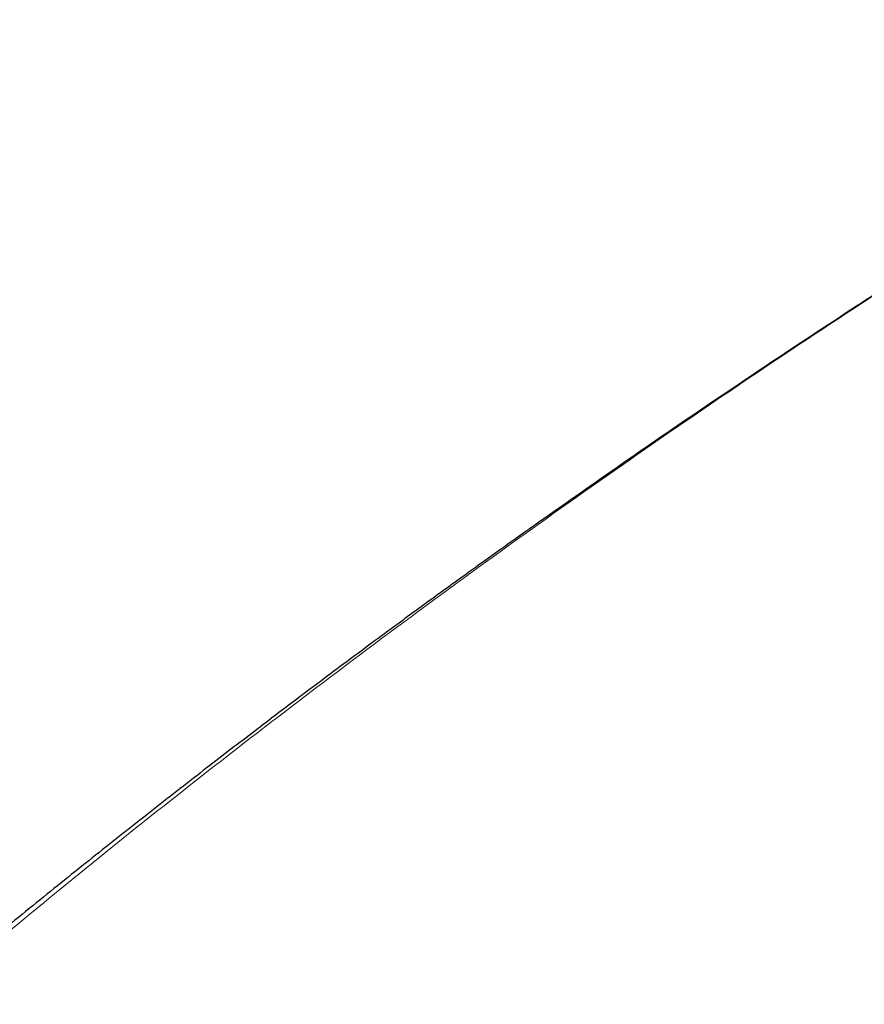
# Model space of a CAD drawing. Header units: millimetres. Extents: x 8 to 1329, y 12 to 1074.
# Tile 260 of 619: x 1074.73 to 1077.21, y 335 to 337.89. Entities that reach past the tile are written whole.
import ezdxf

# ---------------------------------------------------------------- set-up
doc = ezdxf.new("R2010")
doc.units = ezdxf.units.MM

msp = doc.modelspace()

# ---------------------------------------------------------------- linework, layer by layer
at = {"color": 7, "linetype": 'Continuous', "lineweight": 30}
msp.add_open_spline([(1078.5364, 337.8851), (1078.5003, 337.8638), (1078.42, 337.8166), (1078.2971, 337.7431), (1078.1566, 337.6584), (1078.0001, 337.5629), (1077.8274, 337.4564), (1077.6285, 337.3321), (1077.4129, 337.1953), (1077.1863, 337.0486), (1076.9691, 336.9054), (1076.7402, 336.7516), (1076.502, 336.5884), (1076.2572, 336.4168), (1076.059, 336.275), (1075.9066, 336.1643), (1075.7994, 336.0855), (1075.707, 336.017), (1075.6222, 335.9537), (1075.532, 335.8858), (1075.4205, 335.8011), (1075.2856, 335.6976), (1075.1339, 335.5794), (1074.9748, 335.4537), (1074.812, 335.323), (1074.6454, 335.1871), (1074.4558, 335.03), (1074.2431, 334.85), (1074.007, 334.6455), (1073.8187, 334.4781), (1073.681, 334.3537), (1073.5983, 334.2781), (1073.5242, 334.2099), (1073.4539, 334.1446), (1073.3895, 334.0844), (1073.3333, 334.0315), (1073.2873, 333.9879), (1073.2419, 333.9447), (1073.1878, 333.8929), (1073.1215, 333.829), (1073.0431, 333.7528), (1072.9464, 333.6579), (1072.8303, 333.5424), (1072.6949, 333.4057), (1072.5502, 333.2569), (1072.3721, 333.0703), (1072.1652, 332.848), (1071.9315, 332.5884), (1071.7203, 332.3471), (1071.5899, 332.1911), (1071.5347, 332.1251)], degree=3, knots=[0, 0, 0, 0, 0.010956, 0.024358, 0.040243, 0.058637, 0.07956, 0.103036, 0.133019, 0.162241, 0.190411, 0.217525, 0.252038, 0.284687, 0.315473, 0.332052, 0.346659, 0.359295, 0.369961, 0.38156, 0.396483, 0.415948, 0.437489, 0.459654, 0.482443, 0.505851, 0.529915, 0.563057, 0.597409, 0.632996, 0.646573, 0.659127, 0.67033, 0.680181, 0.691211, 0.699836, 0.706057, 0.712534, 0.720957, 0.731352, 0.743718, 0.758053, 0.777428, 0.799527, 0.823842, 0.848633, 0.888253, 0.928665, 0.969859, 1, 1, 1, 1], dxfattribs=at)
at = {"color": 252, "linetype": 'Continuous', "lineweight": 0}
msp.add_open_spline([(1078.5424, 337.8858), (1078.4724, 337.8456), (1078.1408, 337.6553), (1077.5695, 337.2985), (1076.83, 336.8153), (1076.1157, 336.3149), (1075.4254, 335.7996), (1074.779, 335.2839), (1074.1745, 334.7697), (1073.6103, 334.2583), (1073.0689, 333.7349), (1072.5519, 333.1995), (1072.0575, 332.6536), (1071.7493, 332.2803), (1071.5953, 332.0937)], degree=3, knots=[0, 0, 0, 0, 0.024891, 0.117718, 0.210655, 0.303541, 0.396416, 0.489291, 0.574354, 0.659453, 0.744606, 0.829716, 0.91487, 1, 1, 1, 1], dxfattribs=at)

doc.saveas('drawing.dxf')
